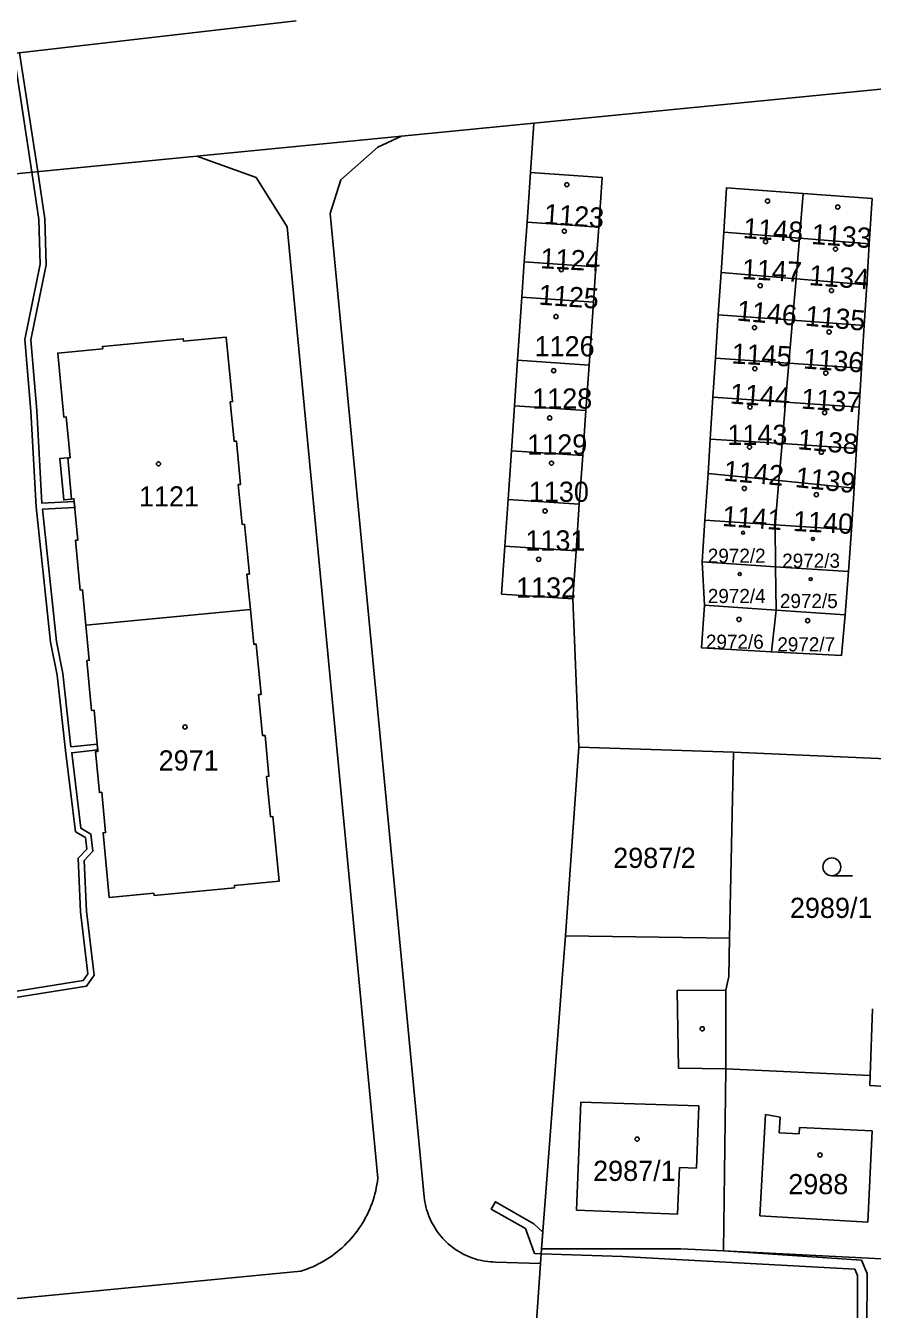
# Model space of a CAD drawing. Extents: x -869103 to -863415, y -1015889 to -1012477.
# Drawn here: x -866349.1 to -866277.8, y -1014080.5 to -1013972.4 of the extents above; entities that cross this region are included whole.
import ezdxf

# ---------------------------------------------------------------- set-up
doc = ezdxf.new("R2010")
doc.units = 0
for name, color, linetype in [('Hranice parcel', 7, 'Continuous'), ('Parcelní čísla', 7, 'Continuous'), ('Vnitřní kresba', 7, 'Continuous'), ('Věcná břemena k části', 7, 'Continuous'), ('Značky budov', 7, 'Continuous'), ('Značky kultur', 7, 'Continuous')]:
    doc.layers.add(name, color=color, linetype=linetype)

msp = doc.modelspace()

# ---------------------------------------------------------------- linework, layer by layer
at = {"layer": 'Hranice parcel'}
for p, q in [((-866306.56, -1013984.8), (-866306.27, -1013980.64)), ((-866306.56, -1013984.8), (-866306.85, -1013988.97)), ((-866283.59, -1013986.55), (-866283.91, -1013990.33)), ((-866277.8, -1013986.97), (-866283.59, -1013986.55)), ((-866278.04, -1013990.8), (-866277.8, -1013986.97)), ((-866306.85, -1013988.97), (-866307.08, -1013992.31)), ((-866306.85, -1013988.97), (-866300.82, -1013989.39)), ((-866301.05, -1013992.73), (-866300.82, -1013989.39)), ((-866290.29, -1013989.81), (-866290.51, -1013993.2)), ((-866283.91, -1013990.33), (-866290.29, -1013989.81)), ((-866283.91, -1013990.33), (-866284.2, -1013993.75)), ((-866283.91, -1013990.33), (-866278.04, -1013990.8)), ((-866278.25, -1013994.26), (-866278.04, -1013990.8)), ((-866307.08, -1013992.31), (-866307.29, -1013995.29)), ((-866307.08, -1013992.31), (-866301.05, -1013992.73)), ((-866301.26, -1013995.71), (-866301.05, -1013992.73)), ((-866290.51, -1013993.2), (-866290.75, -1013996.78)), ((-866284.2, -1013993.75), (-866290.51, -1013993.2)), ((-866284.2, -1013993.75), (-866284.5, -1013997.23)), ((-866284.2, -1013993.75), (-866278.25, -1013994.26)), ((-866278.47, -1013997.66), (-866278.25, -1013994.26)), ((-866307.29, -1013995.29), (-866307.66, -1014000.58)), ((-866307.29, -1013995.29), (-866301.26, -1013995.71)), ((-866301.63, -1014001), (-866301.26, -1013995.71)), ((-866290.75, -1013996.78), (-866290.98, -1014000.41)), ((-866284.5, -1013997.23), (-866290.75, -1013996.78)), ((-866284.5, -1013997.23), (-866284.8, -1014000.84)), ((-866284.5, -1013997.23), (-866278.47, -1013997.66)), ((-866278.69, -1014001.26), (-866278.47, -1013997.66)), ((-866307.66, -1014000.58), (-866307.91, -1014004.44)), ((-866307.66, -1014000.58), (-866301.63, -1014001)), ((-866301.9, -1014004.84), (-866301.63, -1014001)), ((-866290.98, -1014000.41), (-866291.2, -1014003.7)), ((-866284.8, -1014000.84), (-866290.98, -1014000.41)), ((-866284.8, -1014000.84), (-866285.08, -1014004.13)), ((-866284.8, -1014000.84), (-866278.69, -1014001.26)), ((-866278.9, -1014004.56), (-866278.69, -1014001.26)), ((-866307.91, -1014004.44), (-866308.17, -1014008.23)), ((-866307.91, -1014004.44), (-866301.9, -1014004.84)), ((-866291.2, -1014003.7), (-866291.43, -1014007.23)), ((-866285.08, -1014004.13), (-866291.2, -1014003.7)), ((-866285.08, -1014004.13), (-866285.38, -1014007.62)), ((-866285.08, -1014004.13), (-866278.9, -1014004.56)), ((-866279.11, -1014008.02), (-866278.9, -1014004.56)), ((-866302.16, -1014008.63), (-866301.9, -1014004.84)), ((-866291.43, -1014007.23), (-866291.61, -1014010.12)), ((-866285.38, -1014007.62), (-866291.43, -1014007.23)), ((-866285.38, -1014007.62), (-866285.64, -1014010.73)), ((-866285.38, -1014007.62), (-866279.11, -1014008.02)), ((-866308.17, -1014008.23), (-866308.45, -1014012.32)), ((-866308.17, -1014008.23), (-866302.16, -1014008.63)), ((-866302.45, -1014012.72), (-866302.16, -1014008.63)), ((-866279.32, -1014011.37), (-866279.11, -1014008.02)), ((-866291.61, -1014010.12), (-866291.87, -1014014.05)), ((-866285.64, -1014010.73), (-866291.61, -1014010.12)), ((-866285.64, -1014010.73), (-866285.96, -1014014.44)), ((-866285.64, -1014010.73), (-866279.32, -1014011.37)), ((-866279.54, -1014014.87), (-866279.32, -1014011.37)), ((-866308.45, -1014012.32), (-866308.72, -1014016.26)), ((-866308.45, -1014012.32), (-866302.45, -1014012.72)), ((-866302.72, -1014016.65), (-866302.45, -1014012.72)), ((-866291.87, -1014014.05), (-866292.1, -1014017.58)), ((-866285.96, -1014014.44), (-866291.87, -1014014.05)), ((-866285.92, -1014017.98), (-866285.96, -1014014.44)), ((-866279.54, -1014014.87), (-866285.96, -1014014.44)), ((-866279.78, -1014018.38), (-866279.54, -1014014.87)), ((-866308.72, -1014016.26), (-866302.72, -1014016.65)), ((-866303, -1014020.67), (-866302.72, -1014016.65)), ((-866292.1, -1014017.58), (-866291.92, -1014021.23)), ((-866292.1, -1014017.58), (-866285.92, -1014017.98)), ((-866285.88, -1014021.63), (-866285.92, -1014017.98)), ((-866285.92, -1014017.98), (-866279.78, -1014018.38)), ((-866280.08, -1014022.02), (-866279.78, -1014018.38)), ((-866302.5, -1014033.16), (-866303, -1014020.67)), ((-866343.99, -1014022.9), (-866330.14, -1014021.57)), ((-866291.92, -1014021.23), (-866285.88, -1014021.63)), ((-866286.27, -1014025.14), (-866285.88, -1014021.63)), ((-866285.88, -1014021.63), (-866280.08, -1014022.02)), ((-866303.62, -1014049.05), (-866302.5, -1014033.16)), ((-866302.5, -1014033.16), (-866289.48, -1014033.59)), ((-866289.8, -1014049.26), (-866289.48, -1014033.59)), ((-866289.48, -1014033.59), (-866272.93, -1014034.32)), ((-866289.8, -1014049.26), (-866303.62, -1014049.05)), ((-866289.86, -1014052.48), (-866289.8, -1014049.26)), ((-866277.77, -1014055.19), (-866277.96, -1014060.81)), ((-866290.32, -1014075.58), (-866290.12, -1014060.24)), ((-866277.96, -1014060.81), (-866290.12, -1014060.24)), ((-866277.96, -1014060.81), (-866277.99, -1014061.67)), ((-866277.99, -1014061.67), (-866274.05, -1014061.89)), ((-866305.73, -1014076.65), (-866305.63, -1014075.4)), ((-866293.91, -1014075.4), (-866305.63, -1014075.4)), ((-866290.32, -1014075.58), (-866293.91, -1014075.4)), ((-866274.55, -1014076.36), (-866290.32, -1014075.58))]:
    msp.add_line(p, q, dxfattribs=at)
for points in [[(-866379.24, -1013978), (-866365.45, -1013976.55), (-866326.3, -1013972.02)], [(-866214.9, -1013972.84), (-866239, -1013974.05), (-866306.27, -1013980.64)], [(-866306.27, -1013980.64), (-866317.43, -1013981.74), (-866334.66, -1013983.41), (-866391.64, -1013988.96), (-866395.2, -1013991.23), (-866402.6, -1013991.27), (-866403.94, -1013991.91)], [(-866300.82, -1013989.39), (-866300.53, -1013985.21), (-866306.56, -1013984.8)], [(-866283.59, -1013986.55), (-866290.05, -1013986.08), (-866290.29, -1013989.81)], [(-866330.14, -1014021.57), (-866330.43, -1014018.62), (-866330.23, -1014018.6), (-866330.64, -1014014.4), (-866330.84, -1014014.42), (-866331.16, -1014011.07), (-866330.97, -1014011.05), (-866331.32, -1014007.4), (-866331.52, -1014007.42), (-866331.84, -1014004.1), (-866331.64, -1014004.08), (-866332.17, -1013998.66), (-866335.78, -1013998.99), (-866335.8, -1013998.79), (-866342.6, -1013999.43), (-866342.58, -1013999.63), (-866346.36, -1013999.99), (-866345.85, -1014005.39), (-866345.65, -1014005.37), (-866345.44, -1014007.63), (-866345.32, -1014008.8), (-866345.52, -1014008.82), (-866346.19, -1014008.88), (-866345.86, -1014012.35), (-866345.2, -1014012.28), (-866345, -1014012.26), (-866344.67, -1014015.74), (-866344.87, -1014015.75), (-866344.47, -1014019.96), (-866344.27, -1014019.94), (-866343.99, -1014022.9)], [(-866308.72, -1014016.26), (-866308.99, -1014020.29), (-866303, -1014020.67)], [(-866343.99, -1014022.9), (-866343.71, -1014025.86), (-866343.91, -1014025.88), (-866343.51, -1014030.09), (-866343.31, -1014030.07), (-866342.98, -1014033.53), (-866343.18, -1014033.55), (-866342.86, -1014036.99), (-866342.66, -1014036.97), (-866342.34, -1014040.36), (-866342.54, -1014040.38), (-866342.02, -1014045.83), (-866338.27, -1014045.47), (-866338.25, -1014045.66), (-866331.47, -1014045.01), (-866331.49, -1014044.81), (-866327.72, -1014044.44), (-866328.25, -1014039.02), (-866328.45, -1014039.04), (-866328.78, -1014035.64), (-866328.58, -1014035.62), (-866328.91, -1014032.18), (-866329.11, -1014032.2), (-866329.45, -1014028.75), (-866329.25, -1014028.73), (-866329.66, -1014024.49), (-866329.86, -1014024.51), (-866330.14, -1014021.57)], [(-866291.92, -1014021.23), (-866292.16, -1014024.82), (-866286.27, -1014025.14)], [(-866286.27, -1014025.14), (-866280.38, -1014025.46), (-866280.08, -1014022.02)], [(-866305.63, -1014075.4), (-866303.88, -1014052.65), (-866303.62, -1014049.05)], [(-866290.12, -1014060.24), (-866290.12, -1014053.62), (-866289.86, -1014052.48)], [(-866286.81, -1014087.61), (-866288.48, -1014086.18), (-866306.29, -1014084.79), (-866305.73, -1014076.65)]]:
    msp.add_lwpolyline(points, dxfattribs=at)
at = {"layer": 'Vnitřní kresba'}
for p, q in [((-866319.4, -1013982.65), (-866317.43, -1013981.74)), ((-866322.53, -1013985.41), (-866319.4, -1013982.65)), ((-866329.66, -1013985.22), (-866334.66, -1013983.41)), ((-866327.06, -1013989.36), (-866329.66, -1013985.22)), ((-866323.44, -1013988.23), (-866322.53, -1013985.41)), ((-866315.51, -1014071.02), (-866323.44, -1013988.23)), ((-866319.41, -1014069.46), (-866327.06, -1013989.36)), ((-866345.52, -1014008.82), (-866345.2, -1014012.28)), ((-866302.33, -1014063.05), (-866302.68, -1014072.16)), ((-866302.33, -1014063.05), (-866292.38, -1014063.38)), ((-866292.58, -1014068.62), (-866292.38, -1014063.38)), ((-866287.26, -1014072.64), (-866286.78, -1014064.11)), ((-866286.78, -1014064.11), (-866285.54, -1014064.31)), ((-866285.54, -1014064.31), (-866285.61, -1014065.65)), ((-866285.61, -1014065.65), (-866283.94, -1014065.72)), ((-866283.94, -1014065.72), (-866283.91, -1014065.2)), ((-866283.91, -1014065.2), (-866277.79, -1014065.48)), ((-866278.15, -1014073.15), (-866277.79, -1014065.48)), ((-866294.02, -1014068.57), (-866294.17, -1014072.49)), ((-866294.02, -1014068.57), (-866292.58, -1014068.62)), ((-866302.68, -1014072.16), (-866294.17, -1014072.49)), ((-866278.15, -1014073.15), (-866287.26, -1014072.64)), ((-866309.5, -1014076.52), (-866305.73, -1014076.65)), ((-866381.47, -1014082.65), (-866325.91, -1014077.29))]:
    msp.add_line(p, q, dxfattribs=at)
for points in [[(-866290.12, -1014060.24), (-866294.1, -1014060.19), (-866294.21, -1014053.66), (-866290.12, -1014053.62)], [(-866325.91, -1014077.29), (-866325.65, -1014077.21), (-866325.4, -1014077.12), (-866325.15, -1014077.02), (-866324.9, -1014076.91), (-866324.66, -1014076.8), (-866324.42, -1014076.68), (-866324.18, -1014076.56), (-866323.94, -1014076.43), (-866323.71, -1014076.29), (-866323.49, -1014076.14), (-866323.27, -1014075.99), (-866323.05, -1014075.83), (-866322.83, -1014075.66), (-866322.63, -1014075.49), (-866322.43, -1014075.31), (-866322.23, -1014075.13), (-866322.04, -1014074.94), (-866321.85, -1014074.75), (-866321.67, -1014074.55), (-866321.49, -1014074.34), (-866321.32, -1014074.13), (-866321.16, -1014073.92), (-866321.01, -1014073.7), (-866320.85, -1014073.48), (-866320.71, -1014073.25), (-866320.57, -1014073.02), (-866320.44, -1014072.78), (-866320.32, -1014072.54), (-866320.21, -1014072.3), (-866320.09, -1014072.05), (-866319.99, -1014071.81), (-866319.9, -1014071.55), (-866319.81, -1014071.3), (-866319.73, -1014071.04), (-866319.66, -1014070.78), (-866319.59, -1014070.52), (-866319.54, -1014070.26), (-866319.49, -1014069.99), (-866319.44, -1014069.73), (-866319.41, -1014069.46)], [(-866315.51, -1014071.02), (-866315.48, -1014071.24), (-866315.45, -1014071.45), (-866315.41, -1014071.67), (-866315.36, -1014071.88), (-866315.31, -1014072.09), (-866315.24, -1014072.3), (-866315.17, -1014072.5), (-866315.09, -1014072.7), (-866315.01, -1014072.9), (-866314.92, -1014073.1), (-866314.82, -1014073.3), (-866314.71, -1014073.48), (-866314.6, -1014073.67), (-866314.48, -1014073.85), (-866314.35, -1014074.03), (-866314.22, -1014074.2), (-866314.08, -1014074.37), (-866313.94, -1014074.54), (-866313.79, -1014074.69), (-866313.64, -1014074.84), (-866313.48, -1014074.99), (-866313.31, -1014075.13), (-866313.14, -1014075.27), (-866312.96, -1014075.4), (-866312.79, -1014075.52), (-866312.6, -1014075.64), (-866312.41, -1014075.74), (-866312.22, -1014075.85), (-866312.03, -1014075.94), (-866311.83, -1014076.03), (-866311.63, -1014076.11), (-866311.42, -1014076.19), (-866311.21, -1014076.26), (-866311.01, -1014076.32), (-866310.79, -1014076.37), (-866310.58, -1014076.41), (-866310.37, -1014076.45), (-866310.15, -1014076.48), (-866309.94, -1014076.5), (-866309.72, -1014076.51), (-866309.5, -1014076.52)]]:
    msp.add_lwpolyline(points, dxfattribs=at)
at = {"layer": 'Věcná břemena k části'}
for points in [[(-866366.66, -1014056.92), (-866343.93, -1014053.28), (-866343.3, -1014052.37), (-866343.94, -1014046.99), (-866344.14, -1014042.7), (-866343.4, -1014041.92), (-866343.58, -1014040.49), (-866344.42, -1014040), (-866345.19, -1014033.64), (-866342.99, -1014033.4), (-866343.04, -1014032.92), (-866345.25, -1014033.14), (-866345.93, -1014026.98), (-866346.46, -1014024.28), (-866347.66, -1014013.14), (-866344.93, -1014013), (-866344.98, -1014012.5), (-866347.7, -1014012.64), (-866348.13, -1014004.84), (-866348.63, -1013998.89), (-866347.33, -1013992.56), (-866347.45, -1013988.7), (-866348.05, -1013984.71), (-866349.57, -1013974.71)], [(-866350.07, -1013974.77), (-866348.55, -1013984.76), (-866347.95, -1013988.74), (-866347.83, -1013992.52), (-866349.13, -1013998.86), (-866348.63, -1014004.88), (-866348.19, -1014012.93), (-866346.96, -1014024.34), (-866346.42, -1014027.1), (-866345.72, -1014033.45), (-866344.88, -1014040.3), (-866344.04, -1014040.79), (-866343.92, -1014041.75), (-866344.65, -1014042.52), (-866344.44, -1014047.03), (-866343.82, -1014052.25), (-866344.21, -1014052.82), (-866366.58, -1014056.4)], [(-866278.27, -1014086.9), (-866278.22, -1014077.49), (-866278.7, -1014076.35), (-866290.32, -1014075.58), (-866293.91, -1014075.4), (-866305.63, -1014075.4), (-866305.52, -1014074.01), (-866306.29, -1014073.29), (-866309.51, -1014071.45), (-866309.86, -1014072.06), (-866306.98, -1014073.7), (-866306.22, -1014075.8), (-866305.66, -1014075.82), (-866298.82, -1014076.05), (-866294.27, -1014076.3), (-866279.24, -1014077.13), (-866279.02, -1014077.65), (-866279.07, -1014087.09)]]:
    msp.add_lwpolyline(points, dxfattribs=at)
at = {"layer": 'Značky budov'}
for centre, radius in [((-866303.5, -1013985.81), 0.175), ((-866286.6, -1013987.2), 0.175), ((-866280.69, -1013987.7), 0.175), ((-866303.71, -1013989.73), 0.175), ((-866286.77, -1013990.62), 0.175), ((-866280.88, -1013991.24), 0.175), ((-866303.97, -1013992.97), 0.175), ((-866287.22, -1013994.32), 0.175), ((-866281.22, -1013994.73), 0.175), ((-866304.42, -1013996.92), 0.175), ((-866287.7, -1013997.85), 0.175), ((-866281.42, -1013998.22), 0.175), ((-866304.61, -1014001.48), 0.175), ((-866287.67, -1014001.3), 0.175), ((-866281.7, -1014001.68), 0.175), ((-866288.08, -1014004.54), 0.175), ((-866304.94, -1014005.45), 0.175), ((-866281.79, -1014005.01), 0.175), ((-866288.12, -1014007.91), 0.175), ((-866282.07, -1014008.34), 0.175), ((-866337.88, -1014009.32), 0.175), ((-866304.79, -1014009.26), 0.175), ((-866288.56, -1014011.39), 0.175), ((-866282.49, -1014011.91), 0.175), ((-866305.33, -1014013.29), 0.175), ((-866288.66, -1014015.12), 0.123), ((-866282.78, -1014015.64), 0.123), ((-866305.87, -1014017.36), 0.175), ((-866288.94, -1014018.6), 0.123), ((-866282.97, -1014019.03), 0.123), ((-866289, -1014022.42), 0.175), ((-866283.23, -1014022.52), 0.175), ((-866335.65, -1014031.47), 0.175), ((-866292.1, -1014056.88), 0.175), ((-866297.58, -1014066.17), 0.175), ((-866282.18, -1014067.51), 0.175)]:
    msp.add_circle(centre, radius, dxfattribs=at)
at = {"layer": 'Značky kultur'}
msp.add_line((-866281.19, -1014044), (-866279.44, -1014044), dxfattribs=at)
msp.add_circle((-866281.19, -1014043.25), 0.75, dxfattribs=at)

# ---------------------------------------------------------------- texts
at = {"layer": 'Parcelní čísla'}
for s, rotation, p in [('1123', 356, (-866305.47, -1013989.12)), ('1148', 356, (-866288.7, -1013990.31)), ('1133', 356, (-866282.95, -1013990.81)), ('1124', 357, (-866305.76, -1013992.85)), ('1147', 357, (-866288.8, -1013993.76)), ('1134', 356, (-866283.15, -1013994.27)), ('1125', 356, (-866305.92, -1013995.91)), ('1146', 355, (-866289.24, -1013997.25)), ('1135', 355, (-866283.49, -1013997.68)), ('1145', 357, (-866289.66, -1014000.87)), ('1136', 356, (-866283.64, -1014001.29)), ('1144', 356, (-866289.81, -1014004.24)), ('1137', 356, (-866283.81, -1014004.66)), ('1138', 355, (-866284.11, -1014008.08)), ('1142', 355, (-866290.35, -1014010.73)), ('1139', 354, (-866284.33, -1014011.27)), ('1141', 356, (-866290.46, -1014014.55)), ('1140', 357, (-866284.49, -1014014.97))]:
    msp.add_text(s, height=1.7, rotation=rotation, dxfattribs=at).set_placement(p)
for s, height, p in [('1126', 1.7, (-866306.22, -1014000.27)), ('1128', 1.7, (-866306.42, -1014004.67)), ('1143', 1.7, (-866289.99, -1014007.73)), ('1129', 1.7, (-866306.84, -1014008.54)), ('1130', 1.7, (-866306.7, -1014012.52)), ('1121', 1.7, (-866339.53, -1014012.91)), ('1131', 1.7, (-866306.99, -1014016.62)), ('2972/2', 1.19, (-866291.63, -1014017.65)), ('2972/3', 1.19, (-866285.37, -1014018.07)), ('1132', 1.7, (-866307.78, -1014020.58)), ('2972/4', 1.19, (-866291.63, -1014021.04)), ('2972/5', 1.19, (-866285.56, -1014021.46)), ('2972/6', 1.19, (-866291.79, -1014024.89)), ('2972/7', 1.19, (-866285.78, -1014025.11)), ('2971', 1.7, (-866337.87, -1014035.14)), ('2987/2', 1.7, (-866299.6, -1014043.34)), ('2989/1', 1.7, (-866284.72, -1014047.55)), ('2987/1', 1.7, (-866301.29, -1014069.69)), ('2988', 1.7, (-866284.86, -1014070.81))]:
    msp.add_text(s, height=height, dxfattribs=at).set_placement(p)

doc.saveas('drawing.dxf')
